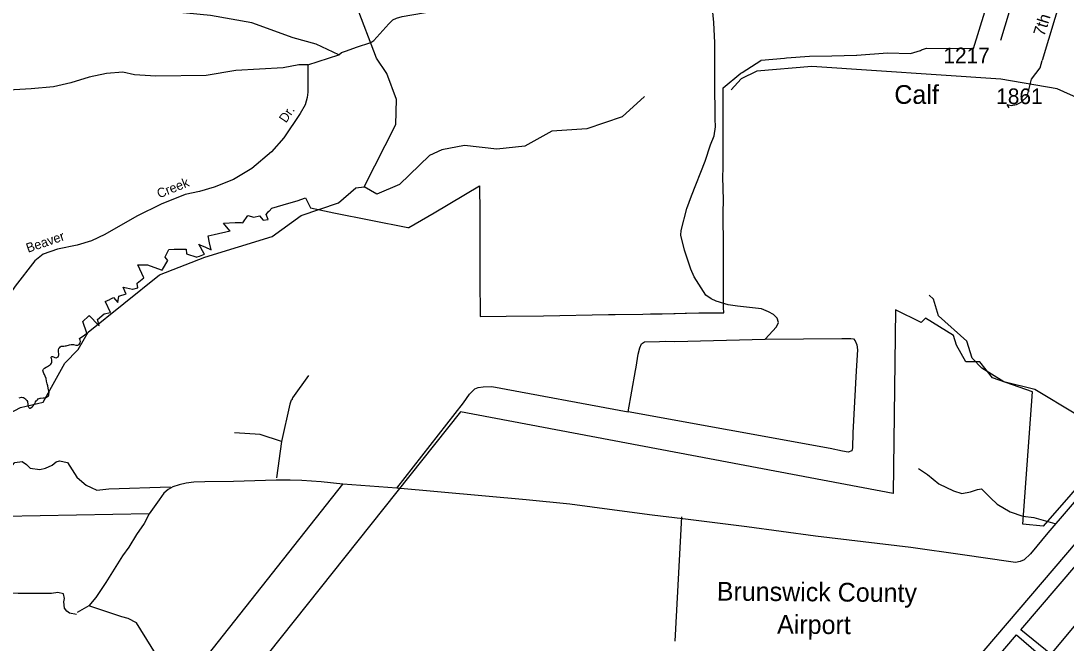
# Model space of a CAD drawing. Extents: x 2104537 to 2336408, y 34176 to 229611.
# Drawn here: x 2272785 to 2281169, y 66551 to 71538 of the extents above; entities that cross this region are included whole.
import ezdxf

# ---------------------------------------------------------------- set-up
doc = ezdxf.new("R2010")
doc.units = 0
for name, color, linetype in [('Exist Aviation Commercial or Municipal Label', 7, 'Continuous'), ('Exist Aviation Commercial or Municipal Perimeter Paved', 7, 'Continuous'), ('Exist Boundary Political City Limit New', 7, 'Continuous'), ('Exist Hydrographic Creek Single Shore', 7, 'Continuous'), ('Exist Hydrographic Misc Water Feature', 7, 'Continuous'), ('Exist Road Non-System Type 51', 7, 'Continuous'), ('Exist Road Non-System Type 51 Label', 7, 'Continuous'), ('Exist Road Secondary Type 51 Attributed', 7, 'Continuous'), ('Exist Road Secondary Type 51 Label', 7, 'Continuous'), ('Exist Road Secondary Type 51 Number Label', 7, 'Continuous'), ('Map Preparation Boundary City Limit Buffer Line', 7, 'Continuous'), ('Old_Level_32', 7, 'Continuous')]:
    doc.layers.add(name, color=color, linetype=linetype)

msp = doc.modelspace()

# ---------------------------------------------------------------- linework, layer by layer
at = {"layer": 'Exist Aviation Commercial or Municipal Perimeter Paved'}
for points in [[(2280771, 66616.7), (2281142.7, 66295.6), (2281632.2, 66838.3), (2281483.7, 66986.9), (2281045.9, 66461.5), (2280805.9, 66656), (2281863.2, 67891.8), (2281908.7, 67850.9), (2281932.3, 67832.4), (2281967.7, 67815.6), (2282005.7, 67811), (2282025.6, 67808.6), (2282055.9, 67813.9), (2282069.8, 67821.9), (2282090.2, 67839.2), (2282106.9, 67873), (2282109.3, 67894.9), (2282109.7, 67916.9), (2282108.5, 67958.9), (2282089.2, 67991.4), (2282059.9, 68019.9), (2281914.1, 68134.5), (2279293.7, 65067.5)], [(2279523.4, 65156.9), (2280771, 66616.7)]]:
    msp.add_lwpolyline(points, dxfattribs=at)
at = {"layer": 'Exist Boundary Political City Limit New'}
for points in [[(2278722.8, 71221.7), (2278909.2, 71239.9), (2278925.2, 71241.4), (2279110.2, 71254.6), (2279289.2, 71258.9), (2279489, 71263.6), (2279490.5, 71263.7), (2279735.5, 71282.8), (2279736.8, 71282.8), (2279920, 71276), (2279921, 71276.3), (2280000, 71301.6), (2280010, 71305), (2280049.5, 71318.6), (2280427.2, 71315.9), (2280518.5, 71610.5)], [(2273920.5, 69544.1), (2273963.5, 69617.1), (2273942, 69644.6), (2273943.2, 69646.9), (2273961.5, 69684.1), (2273972.5, 69706.3), (2274015.2, 69707.5), (2274112, 69707.4), (2274114.8, 69669.7), (2274197.2, 69645.2), (2274198, 69645.5), (2274199.2, 69645.9), (2274219, 69653.1), (2274256.8, 69669), (2274255.8, 69670.5), (2274211.8, 69747.3), (2274213.8, 69746.4), (2274260.8, 69726.3), (2274310.8, 69702.4), (2274310.5, 69703.6), (2274298.5, 69759.7), (2274286.8, 69814.6), (2274335.8, 69826.8), (2274462.5, 69855.4), (2274461.8, 69856.2), (2274410, 69916.3), (2274411, 69916.4), (2274504.2, 69920.7), (2274528.5, 69921.8), (2274554, 69920.7), (2274565.8, 69920.2), (2274605.5, 69979.1), (2274653, 69965.5), (2274699.2, 69975.6), (2274728.5, 69939.9), (2274767.8, 69947.1), (2274752, 69985.6), (2274762.8, 70000), (2274775, 70012.8), (2274776, 70013.8), (2274797.2, 70035.8), (2274798.2, 70036.2), (2274933.2, 70076.1), (2275000, 70094.4), (2275069, 70119), (2275107.2, 70039.3), (2275294.8, 70000), (2275889.2, 69882.1), (2275896, 69880.8), (2276099, 70000), (2276464.8, 70214.5), (2276467.8, 70000), (2276467.8, 69667.8), (2276467.8, 69472.2), (2276470.2, 69168.7), (2276677.2, 69170.4), (2276978.2, 69175), (2277499, 69183.7), (2277553.2, 69185.6), (2277774, 69188.5), (2277836, 69189.3), (2277929.2, 69191.2), (2278022.8, 69193), (2278033, 69193.2), (2278113.5, 69194.6), (2278123.5, 69194.8), (2278223.5, 69196.6), (2278308.5, 69197.5), (2278317.5, 69197.6), (2278322.8, 69197.7), (2278413, 69198.7), (2278422.5, 69198.8), (2278422.2, 69239.5), (2278422, 69297.3), (2278421.5, 69458.1), (2278421, 69549), (2278420.5, 69680.5), (2278420, 69817.7), (2278419.5, 69900.7), (2278419.2, 70000), (2278419.2, 70005.2), (2278420.8, 70098.1), (2278420.8, 70099.3), (2278417.8, 70197.9), (2278417.8, 70200), (2278416.8, 70282.5), (2278416.8, 70283.9), (2278417.2, 70362.8), (2278417.2, 70364.4), (2278419, 70518.2), (2278419.2, 70525.2), (2278418.2, 70956.5), (2278418, 71000.1), (2278418, 71001.3), (2278561.2, 71118.8), (2278562, 71119.4), (2278564.2, 71120.8), (2278570.8, 71125.1), (2278719.2, 71221.3), (2278722.8, 71221.7)], [(2272980.8, 68690.7), (2272974.2, 68704.7), (2272970.2, 68713), (2272966.5, 68720), (2272963.8, 68726.5), (2272961.5, 68732.7), (2272963.8, 68740.7), (2272967.2, 68746.2), (2272975.8, 68753.3), (2272988.2, 68761.5), (2272999, 68768.4), (2273005.8, 68772), (2273015.8, 68777.5), (2273020.5, 68781.8), (2273025.8, 68786.5), (2273031.5, 68793.3), (2273034, 68803.1), (2273034.5, 68810.2), (2273033.2, 68821.1), (2273029.5, 68831.2), (2273027, 68836.5), (2273029.2, 68843.3), (2273034, 68847.2), (2273038.5, 68846.9), (2273046, 68844.6), (2273052.5, 68842.4), (2273058, 68839.3), (2273067.2, 68838.5), (2273073.8, 68840.6), (2273079.2, 68843.4), (2273083, 68846.4), (2273087, 68852.4), (2273089, 68859.3), (2273089, 68868.1), (2273087, 68884.9), (2273086, 68891.8), (2273086.2, 68900.4), (2273090, 68911.8), (2273094.5, 68917.6), (2273100.5, 68925.4), (2273102.8, 68926.6), (2273109, 68929.9), (2273119.5, 68931.3), (2273126.5, 68932), (2273130.2, 68931.7), (2273140, 68933), (2273148.5, 68934.1), (2273175.5, 68941.9), (2273187.2, 68944.5), (2273197.2, 68943.9), (2273208.5, 68943), (2273226.8, 68939.6), (2273241.2, 68940), (2273252.8, 68944.4), (2273261, 68956.6), (2273262, 68968.3), (2273260, 68979.8), (2273255.2, 68991.3), (2273297.8, 69021.8), (2273304.2, 69027), (2273310.8, 69032), (2273313, 69033.8), (2273282.5, 69129.4), (2273328.5, 69171.3), (2273332, 69174.3), (2273333.8, 69175.9), (2273409, 69098.6), (2273412, 69095.3), (2273400.8, 69143.6), (2273454.5, 69189.8), (2273456, 69190.1), (2273501.2, 69200.3), (2273503.8, 69200.9), (2273463.2, 69287.1), (2273462.2, 69289.6), (2273498.2, 69305.8), (2273500.2, 69306.6), (2273528.8, 69319.7), (2273561.8, 69281.5), (2273562.5, 69280.8), (2273571.2, 69330.9), (2273571.5, 69331.7), (2273629, 69350.4), (2273628, 69352.6), (2273606.5, 69403.5), (2273608, 69403.2), (2273680.8, 69386.9), (2273682, 69387.1), (2273724.5, 69397.3), (2273718.5, 69434.1), (2273719.2, 69434.8), (2273770.2, 69479.3), (2273723.2, 69581.3), (2273738.8, 69581.3), (2273756.2, 69581.3), (2273800.2, 69582.7), (2273801.5, 69582.3), (2273882.2, 69554.1), (2273918.8, 69540.9), (2273920.5, 69544.1)], [(2281872, 68504), (2280984.8, 67488), (2280821, 67505.2), (2280898.5, 68564.3), (2280579.8, 68676.2), (2280476.5, 68805.4), (2280364.5, 68805.4), (2280291.2, 68938.9), (2280265.5, 69016.4), (2280041.5, 69154.1), (2280007, 69119.7), (2279800.2, 69223), (2279783, 67750.6), (2276311.8, 68405), (2274257.2, 65826.2)], [(2272771.8, 68516.6), (2272789.8, 68521), (2272800.2, 68520.3), (2272807.2, 68518.6), (2272813.5, 68514.5), (2272821, 68509), (2272826, 68504.4), (2272832.2, 68496.4), (2272837, 68487.9), (2272838, 68484.6), (2272839.5, 68479.8), (2272841, 68473.4), (2272840.8, 68465.3), (2272841.8, 68454.6), (2272844, 68448.9), (2272849, 68440.1), (2272853.8, 68434.9), (2272861.8, 68434.9), (2272866, 68437.8), (2272877.2, 68446.6), (2272884.5, 68452.8), (2272891.5, 68463.6), (2272892, 68464.6), (2272899.2, 68474.6), (2272903.2, 68484.7), (2272908.2, 68491.5), (2272912.5, 68496.4), (2272918, 68501.2), (2272924.8, 68507.3), (2272931, 68510.2), (2272939.2, 68513.6), (2272943.8, 68514.6), (2272964.2, 68515.4), (2272971.2, 68515.6), (2272982.5, 68517.3), (2272988.2, 68519.2), (2272993, 68522.7), (2272999.5, 68526.9), (2273006.2, 68533.6), (2273009.5, 68539.8), (2273010.5, 68545.8), (2273010.8, 68560.7), (2273007.2, 68580), (2273004.5, 68595.4), (2273001, 68612), (2272996.8, 68629.5), (2272991.2, 68651.5), (2272987.2, 68671.2), (2272980.8, 68690.7)]]:
    msp.add_lwpolyline(points, dxfattribs=at)
at = {"layer": 'Exist Hydrographic Creek Single Shore'}
for points in [[(2275538.8, 70207.7), (2275792.7, 70708), (2275798.8, 70908), (2275721.7, 71116.1), (2275637.9, 71239.1), (2275474.9, 71665.4), (2275465.8, 71829.6)], [(2281280.9, 70911), (2281096.8, 70993.3), (2280645.9, 71070.8), (2279128.9, 71172.1), (2278687.8, 71134.6), (2278562.7, 71074.7), (2278482.4, 70985.4)], [(2277786.6, 70932.3), (2277607.8, 70768.3), (2277325.9, 70672), (2277042.9, 70654.5), (2276826.8, 70534), (2276602.9, 70508.7), (2276343.9, 70540), (2276160.8, 70504.1), (2276061.7, 70460.1), (2275821.8, 70225.2), (2275639.7, 70150), (2275538.8, 70207.7)], [(2272696.5, 68393.1), (2272781.7, 68440), (2272964.8, 68482.5), (2273136.9, 68794.1), (2273243.7, 68903.6), (2273325.7, 69043.1), (2273895.8, 69501.2), (2274260.7, 69645.1), (2274801.7, 69808.6), (2275032.8, 69978), (2275331.7, 70080.5), (2275472.8, 70199.2), (2275538.8, 70207.7)]]:
    msp.add_lwpolyline(points, dxfattribs=at)
at = {"layer": 'Exist Hydrographic Misc Water Feature'}
msp.add_lwpolyline([(2281245.8, 68385.9), (2280918.8, 68582.4), (2280668.8, 68646.2), (2280492.9, 68754.6), (2280416.8, 68834.7), (2280373.8, 68970.1), (2280146.8, 69174.5), (2280104.7, 69306.6), (2280070.9, 69340)], dxfattribs=at)
at = {"layer": 'Exist Road Non-System Type 51'}
for p, q in [((2275087.7, 71185.3), (2275335.3, 71264.6)), ((2277656.5, 68404.3), (2277716.3, 68736.4)), ((2274875.9, 68165.6), (2274836.6, 67876.1)), ((2273814.7, 67586.3), (2272648.5, 67566.7)), ((2278034.6, 66565.2), (2278087.4, 67561.9))]:
    msp.add_line(p, q, dxfattribs=at)
for points in [[(2275335.3, 71264.6), (2275154.8, 71350), (2274969.8, 71401.5), (2274638.2, 71521.7), (2274305.4, 71580.2), (2274113.9, 71600), (2273794.6, 71628.1), (2273627.2, 71657.2), (2273489.3, 71669.7), (2273270.3, 71724.1), (2273080.2, 71819.6), (2272517.1, 72164.4), (2272192.5, 72346.7), (2271707.6, 72599.8)], [(2275335.3, 71264.6), (2275355.6, 71284.2), (2275397.9, 71297.2), (2275476.5, 71327.8), (2275591.1, 71365.6), (2275615.3, 71380.9), (2275736, 71514.7), (2275768.4, 71546.2), (2275798.9, 71559.4), (2275843.1, 71572.7), (2277512.4, 71860.5)], [(2278754.4, 68986.6), (2278846.6, 69085.3), (2278861.4, 69121.1), (2278852.2, 69155.4), (2278820.7, 69185.8), (2278781, 69206.6), (2278725.7, 69229.7), (2278532, 69251.4), (2278458.4, 69262.7), (2278360.9, 69292.7), (2278321.2, 69309.3), (2278279.7, 69338.3), (2278186.5, 69486), (2278159.7, 69546.6), (2278108.5, 69699.4), (2278079, 69820.1), (2278081.7, 69858.1), (2278127.1, 70033), (2278163.2, 70136.3), (2278274.5, 70414), (2278317, 70545.4), (2278346.3, 70616.6), (2278357.8, 70688.6), (2278354.8, 70752.6), (2278350.7, 71054.5), (2278350.7, 71362.5), (2278343.7, 71524.7), (2278313.5, 71833.3)], [(2275087.7, 71185.3), (2275015.9, 71184.4), (2274889.4, 71160.9), (2274508.9, 71140.4), (2274272.2, 71099), (2273868.3, 71094.6), (2273696.3, 71105.8), (2273602.9, 71127.6), (2273472.8, 71116.3), (2273332.2, 71086.9), (2273185.3, 71041.8), (2273046.6, 71010.3), (2272866.6, 70993.8), (2272732.2, 70986.5), (2272397.5, 70942.8), (2272285.2, 70919), (2272086.8, 70909), (2271958.6, 70891.5), (2271822.3, 70865.9), (2271713.7, 70851.9), (2271589.2, 70820.5)], [(2275087.7, 71185.3), (2275085.5, 70965.3), (2275080.7, 70923.4), (2275065.5, 70865.6), (2275026.1, 70796.5), (2274894.4, 70600.9), (2274796.5, 70489), (2274637.8, 70355.9), (2274490.1, 70266.9), (2274335.1, 70205.9), (2274218.3, 70170.1), (2274104, 70146.3), (2273910.6, 70068), (2273716.5, 69971.7), (2273459.8, 69824.8), (2273350.9, 69774.7), (2273236.5, 69741.1), (2273077.7, 69708.1), (2272962.8, 69668.3), (2272897.8, 69615.4), (2272738.1, 69410.5), (2272674.3, 69317.9), (2272613, 69250.9), (2272551.9, 69198.3)], [(2280712, 70841.2), (2280696.8, 70867.4), (2280728.5, 70860.9), (2280770.6, 70868.3), (2280809, 70887.5), (2280855.8, 70930.6), (2280890.6, 71069.7), (2280960.3, 71160.5), (2280978.1, 71219.7)], [(2277716.3, 68736.4), (2277720.9, 68763.1), (2277737.5, 68866.6), (2277749.5, 68917.6), (2277764.5, 68950.6), (2277788.5, 68965.6), (2277908.5, 68968.6), (2277956.5, 68971.6), (2278031.5, 68968.6), (2278754.4, 68986.6)], [(2278754.4, 68986.6), (2279369.4, 68992.6), (2279441.4, 68992.6), (2279462.4, 68989.6), (2279477.4, 68974.6), (2279489.4, 68941.6), (2279495.4, 68902.6), (2279486.3, 68732.8)], [(2275092.1, 68695.5), (2274964.6, 68515.9), (2274958, 68498), (2274954.1, 68498.1), (2274943.7, 68466.4), (2274875.9, 68165.6)], [(2279486.3, 68732.8), (2279458.7, 68236.8), (2279456.1, 68114.7), (2279449.8, 68091.5), (2279422.2, 68080.8), (2279375, 68089.7), (2279277.8, 68109.3), (2277656.5, 68404.3)], [(2275799.6, 67792), (2276336.6, 68476.4), (2276384.6, 68545.4), (2276425.7, 68587.9), (2276453.8, 68599.5), (2276494, 68604.6), (2276563.9, 68607.2), (2277656.5, 68404.3)], [(2274875.9, 68165.6), (2274704.8, 68223), (2274499.4, 68236.8)], [(2272679.8, 67735), (2272706.7, 67879.1), (2272706.7, 67921.1), (2272709.7, 67957.1), (2272718.4, 67977.1), (2272736.9, 67998.7), (2272796.7, 68005.1), (2272829.7, 67981.1), (2272859.7, 67954.1), (2272935.9, 67943.1), (2272982.7, 67954.1), (2273036.7, 67978.1), (2273068.9, 68004.5), (2273093.7, 68011.1), (2273159.7, 67999.1), (2273234.7, 67882.1), (2273273.7, 67846.1), (2273309.7, 67816), (2273348.7, 67798), (2273393.7, 67777), (2273489.7, 67786), (2273984.7, 67804)], [(2279984.7, 67949.8), (2280056, 67902.5), (2280148.3, 67826.6), (2280265.4, 67770.2), (2280332.9, 67751.2), (2280401, 67763.7), (2280459.5, 67782.6), (2280491.7, 67787.9), (2280562.1, 67714.7), (2280615.3, 67663.8), (2280720, 67601.7), (2280821.4, 67567.7), (2280911.1, 67558.1), (2281077.8, 67508.4)], [(2281331.5, 67795.7), (2281022, 67434.2), (2280883.5, 67265.8), (2280831.7, 67219.2), (2280800.7, 67204.9), (2280764.4, 67197.1), (2280725.6, 67201), (2280337.5, 67259.1), (2279924.7, 67316.9), (2279158.9, 67407), (2278608.6, 67482.1), (2278096, 67545.6), (2277848.7, 67576.6), (2277547, 67615.5), (2277189.7, 67665.6), (2276838.4, 67700.2), (2275799.6, 67792), (2275367.6, 67825), (2275193.3, 67843.5), (2275040, 67855.1), (2274945.5, 67856.4), (2274833.8, 67856.4), (2274490.7, 67844.8), (2274261.5, 67842.2), (2274172.2, 67840.9), (2274110.1, 67833.1), (2274055.7, 67818.9), (2274005.2, 67802), (2273966.3, 67781.3), (2273931.4, 67751.5), (2273893, 67698.7), (2273814.7, 67586.3), (2273773.2, 67509.1), (2273713.8, 67422.5), (2273651.8, 67319.5), (2273601.1, 67251.5), (2273519.6, 67123.3), (2273466.3, 67037), (2273385.9, 66916.5), (2273328.9, 66849.7), (2273237.3, 66796.9)], [(2274159.4, 66061.9), (2274167.7, 66067.7), (2274152.2, 66195.9), (2274153.5, 66266.1), (2274172.3, 66307.7), (2274238, 66398.3), (2275367.6, 67825)], [(2273231.4, 66779.4), (2273175.5, 66790.7), (2273153.9, 66807.2), (2273134.3, 66831.5), (2273129.7, 66882.6), (2273135.7, 66909.6), (2273126.7, 66945.6), (2273081.7, 66957.6), (2273030.6, 66947.3), (2272764.6, 66948.5), (2272704.9, 66951.6), (2272643.8, 66966.6), (2272508.8, 67002.6), (2272475.8, 67014.6), (2272442.8, 67029.6), (2272457.9, 67102.3)], [(2273630.6, 65494.1), (2273631, 65720.1), (2273627.3, 65734.3), (2273629.8, 65764.1), (2273640.3, 65778), (2273711.7, 65856), (2273816.7, 65922.1), (2273876.7, 65994.1), (2273939.7, 66078.1), (2273962.8, 66121.5), (2273990.7, 66228.2), (2273975.7, 66276.2), (2273948.7, 66333.3), (2273711.7, 66714.5), (2273645.7, 66747.5), (2273594.7, 66762.5), (2273328.9, 66849.7)]]:
    msp.add_lwpolyline(points, dxfattribs=at)
at = {"layer": 'Exist Road Secondary Type 51 Attributed'}
msp.add_line((2280996.2, 72550), (2280642.4, 71381.4), dxfattribs=at)
msp.add_lwpolyline([(2281376.3, 72542.2), (2280978.1, 71219.7)], dxfattribs=at)
at = {"layer": 'Map Preparation Boundary City Limit Buffer Line'}
for points in [[(2278722.8, 71221.7), (2278909.2, 71239.9), (2278925.2, 71241.4), (2279110.2, 71254.6), (2279289.2, 71258.9), (2279489, 71263.6), (2279490.5, 71263.7), (2279735.5, 71282.8), (2279736.8, 71282.8), (2279920, 71276), (2279921, 71276.3), (2280000, 71301.6), (2280010, 71305), (2280049.5, 71318.6), (2280427.2, 71315.9), (2280518.5, 71610.5)], [(2273920.5, 69544.1), (2273963.5, 69617.1), (2273942, 69644.6), (2273943.2, 69646.9), (2273961.5, 69684.1), (2273972.5, 69706.3), (2274015.2, 69707.5), (2274112, 69707.4), (2274114.8, 69669.7), (2274197.2, 69645.2), (2274198, 69645.5), (2274199.2, 69645.9), (2274219, 69653.1), (2274256.8, 69669), (2274255.8, 69670.5), (2274211.8, 69747.3), (2274213.8, 69746.4), (2274260.8, 69726.3), (2274310.8, 69702.4), (2274310.5, 69703.6), (2274298.5, 69759.7), (2274286.8, 69814.6), (2274335.8, 69826.8), (2274462.5, 69855.4), (2274461.8, 69856.2), (2274410, 69916.3), (2274411, 69916.4), (2274504.2, 69920.7), (2274528.5, 69921.8), (2274554, 69920.7), (2274565.8, 69920.2), (2274605.5, 69979.1), (2274653, 69965.5), (2274699.2, 69975.6), (2274728.5, 69939.9), (2274767.8, 69947.1), (2274752, 69985.6), (2274762.8, 70000), (2274775, 70012.8), (2274776, 70013.8), (2274797.2, 70035.8), (2274798.2, 70036.2), (2274933.2, 70076.1), (2275000, 70094.4), (2275069, 70119), (2275107.2, 70039.3), (2275294.8, 70000), (2275889.2, 69882.1), (2275896, 69880.8), (2276099, 70000), (2276464.8, 70214.5), (2276467.8, 70000), (2276467.8, 69667.8), (2276467.8, 69472.2), (2276470.2, 69168.7), (2276677.2, 69170.4), (2276978.2, 69175), (2277499, 69183.7), (2277553.2, 69185.6), (2277774, 69188.5), (2277836, 69189.3), (2277929.2, 69191.2), (2278022.8, 69193), (2278033, 69193.2), (2278113.5, 69194.6), (2278123.5, 69194.8), (2278223.5, 69196.6), (2278308.5, 69197.5), (2278317.5, 69197.6), (2278322.8, 69197.7), (2278413, 69198.7), (2278422.5, 69198.8), (2278422.2, 69239.5), (2278422, 69297.3), (2278421.5, 69458.1), (2278421, 69549), (2278420.5, 69680.5), (2278420, 69817.7), (2278419.5, 69900.7), (2278419.2, 70000), (2278419.2, 70005.2), (2278420.8, 70098.1), (2278420.8, 70099.3), (2278417.8, 70197.9), (2278417.8, 70200), (2278416.8, 70282.5), (2278416.8, 70283.9), (2278417.2, 70362.8), (2278417.2, 70364.4), (2278419, 70518.2), (2278419.2, 70525.2), (2278418.2, 70956.5), (2278418, 71000.1), (2278418, 71001.3), (2278561.2, 71118.8), (2278562, 71119.4), (2278564.2, 71120.8), (2278570.8, 71125.1), (2278719.2, 71221.3), (2278722.8, 71221.7)], [(2272980.8, 68690.7), (2272974.2, 68704.7), (2272970.2, 68713), (2272966.5, 68720), (2272963.8, 68726.5), (2272961.5, 68732.7), (2272963.8, 68740.7), (2272967.2, 68746.2), (2272975.8, 68753.3), (2272988.2, 68761.5), (2272999, 68768.4), (2273005.8, 68772), (2273015.8, 68777.5), (2273020.5, 68781.8), (2273025.8, 68786.5), (2273031.5, 68793.3), (2273034, 68803.1), (2273034.5, 68810.2), (2273033.2, 68821.1), (2273029.5, 68831.2), (2273027, 68836.5), (2273029.2, 68843.3), (2273034, 68847.2), (2273038.5, 68846.9), (2273046, 68844.6), (2273052.5, 68842.4), (2273058, 68839.3), (2273067.2, 68838.5), (2273073.8, 68840.6), (2273079.2, 68843.4), (2273083, 68846.4), (2273087, 68852.4), (2273089, 68859.3), (2273089, 68868.1), (2273087, 68884.9), (2273086, 68891.8), (2273086.2, 68900.4), (2273090, 68911.8), (2273094.5, 68917.6), (2273100.5, 68925.4), (2273102.8, 68926.6), (2273109, 68929.9), (2273119.5, 68931.3), (2273126.5, 68932), (2273130.2, 68931.7), (2273140, 68933), (2273148.5, 68934.1), (2273175.5, 68941.9), (2273187.2, 68944.5), (2273197.2, 68943.9), (2273208.5, 68943), (2273226.8, 68939.6), (2273241.2, 68940), (2273252.8, 68944.4), (2273261, 68956.6), (2273262, 68968.3), (2273260, 68979.8), (2273255.2, 68991.3), (2273297.8, 69021.8), (2273304.2, 69027), (2273310.8, 69032), (2273313, 69033.8), (2273282.5, 69129.4), (2273328.5, 69171.3), (2273332, 69174.3), (2273333.8, 69175.9), (2273409, 69098.6), (2273412, 69095.3), (2273400.8, 69143.6), (2273454.5, 69189.8), (2273456, 69190.1), (2273501.2, 69200.3), (2273503.8, 69200.9), (2273463.2, 69287.1), (2273462.2, 69289.6), (2273498.2, 69305.8), (2273500.2, 69306.6), (2273528.8, 69319.7), (2273561.8, 69281.5), (2273562.5, 69280.8), (2273571.2, 69330.9), (2273571.5, 69331.7), (2273629, 69350.4), (2273628, 69352.6), (2273606.5, 69403.5), (2273608, 69403.2), (2273680.8, 69386.9), (2273682, 69387.1), (2273724.5, 69397.3), (2273718.5, 69434.1), (2273719.2, 69434.8), (2273770.2, 69479.3), (2273723.2, 69581.3), (2273738.8, 69581.3), (2273756.2, 69581.3), (2273800.2, 69582.7), (2273801.5, 69582.3), (2273882.2, 69554.1), (2273918.8, 69540.9), (2273920.5, 69544.1)], [(2281872, 68504), (2280984.8, 67488), (2280821, 67505.2), (2280898.5, 68564.3), (2280579.8, 68676.2), (2280476.5, 68805.4), (2280364.5, 68805.4), (2280291.2, 68938.9), (2280265.5, 69016.4), (2280041.5, 69154.1), (2280007, 69119.7), (2279800.2, 69223), (2279783, 67750.6), (2276311.8, 68405), (2274257.2, 65826.2)], [(2272771.8, 68516.6), (2272789.8, 68521), (2272800.2, 68520.3), (2272807.2, 68518.6), (2272813.5, 68514.5), (2272821, 68509), (2272826, 68504.4), (2272832.2, 68496.4), (2272837, 68487.9), (2272838, 68484.6), (2272839.5, 68479.8), (2272841, 68473.4), (2272840.8, 68465.3), (2272841.8, 68454.6), (2272844, 68448.9), (2272849, 68440.1), (2272853.8, 68434.9), (2272861.8, 68434.9), (2272866, 68437.8), (2272877.2, 68446.6), (2272884.5, 68452.8), (2272891.5, 68463.6), (2272892, 68464.6), (2272899.2, 68474.6), (2272903.2, 68484.7), (2272908.2, 68491.5), (2272912.5, 68496.4), (2272918, 68501.2), (2272924.8, 68507.3), (2272931, 68510.2), (2272939.2, 68513.6), (2272943.8, 68514.6), (2272964.2, 68515.4), (2272971.2, 68515.6), (2272982.5, 68517.3), (2272988.2, 68519.2), (2272993, 68522.7), (2272999.5, 68526.9), (2273006.2, 68533.6), (2273009.5, 68539.8), (2273010.5, 68545.8), (2273010.8, 68560.7), (2273007.2, 68580), (2273004.5, 68595.4), (2273001, 68612), (2272996.8, 68629.5), (2272991.2, 68651.5), (2272987.2, 68671.2), (2272980.8, 68690.7)]]:
    msp.add_lwpolyline(points, dxfattribs=at)

# ---------------------------------------------------------------- texts
at = {"layer": 'Exist Aviation Commercial or Municipal Label'}
for s, p in [('Brunswick County', (2278366.9, 66891.8)), ('Airport', (2278850.7, 66627))]:
    msp.add_text(s, height=150, rotation=359.55017, dxfattribs=at).set_placement(p)
at = {"layer": 'Exist Road Non-System Type 51 Label'}
for s, rotation, p in [('Dr.', 56.04925, (2274911.9, 70715)), ('Creek', 22.03931, (2273894.4, 70114.6)), ('Beaver ', 19.09484, (2272842.3, 69678.7))]:
    msp.add_text(s, height=75, rotation=rotation, dxfattribs=at).set_placement(p)
at = {"layer": 'Exist Road Secondary Type 51 Label'}
msp.add_text('7th ', height=95, rotation=72.70923, dxfattribs=at).set_placement((2280993.7, 71407.7))
at = {"layer": 'Exist Road Secondary Type 51 Number Label'}
for s, p in [('1217', (2280184.8, 71198.3)), ('1861', (2280608.7, 70871.2))]:
    msp.add_text(s, height=125, dxfattribs=at).set_placement(p)
at = {"layer": 'Old_Level_32'}
msp.add_text('Calf', height=150, rotation=359.98987, dxfattribs=at).set_placement((2279791.3, 70873))

doc.saveas('drawing.dxf')
